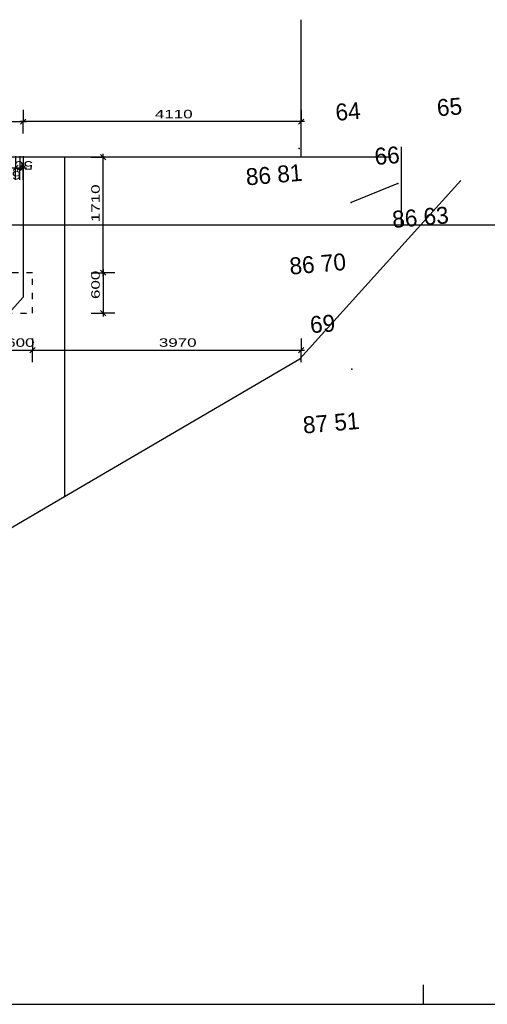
# Model space of a CAD drawing. Extents: x -196363 to 396902, y -489949 to -260582.
# Tile 294 of 311: x 307872 to 314783, y -350682 to -336114. Entities that reach past the tile are written whole.
import ezdxf

# ---------------------------------------------------------------- set-up
doc = ezdxf.new("R2010")
doc.units = 0
doc.header["$MEASUREMENT"] = 0
doc.linetypes.add('DASHED1', pattern=[1, 0.3, -0.4, 0.3])
for name, color, linetype in [('koty', 1, 'Continuous'), ('legenda', 1, 'Continuous'), ('navrh', 2, 'Continuous')]:
    doc.layers.add(name, color=color, linetype=linetype)
doc.styles.add('SPIRITTXTSTYLE1', font='ROMAN')
doc.linetypes.add('642', pattern='A,0,-1,[96,dur+dsp vaclavov.shx,S=0.001748,R=0,X=-1,Y=0],0', length=1)
doc.linetypes.add('CERCH2', pattern='A,0,-1,[17,dur+dsp vaclavov.shx,S=0.003401,R=0,X=-1,Y=0],0', length=1)
doc.linetypes.add('KAN-LIT', pattern='A,0,-1,[39,dur+dsp vaclavov.shx,S=0.001166,R=0,X=-1,Y=0],0', length=1)
doc.dimstyles.new('SPIRITSTYLE26', dxfattribs={"dimtxt": 125, "dimasz": 12.7, "dimexe": 175, "dimexo": -175, "dimgap": 50, "dimtad": 1, "dimdec": 3, "dimzin": 0, "dimdsep": 46, "dimlunit": 7, "dimtxsty": 'SPIRITTXTSTYLE1', "dimblk1": '_TICKMARKS26', "dimblk2": '_TICKMARKS26', "dimsah": 1, "dimcen": 0.09, "dimdle": 50, "dimclrd": 1, "dimclre": 1, "dimclrt": 1, "dimadec": 0, "dimazin": 0, "dimtfac": 1, "dimtdec": 4, "dimtofl": 0, "dimtmove": 1, "dimatfit": 0, "dimfxl": 0, "dimtolj": 1, "dimtzin": 0, "dimarcsym": 0})
doc.dimstyles.new('SPIRITSTYLE802', dxfattribs={"dimtxt": 125, "dimasz": 12.7, "dimexe": 175, "dimexo": 1467.591187, "dimgap": 50, "dimtad": 1, "dimdec": 3, "dimzin": 0, "dimdsep": 46, "dimlunit": 7, "dimtxsty": 'SPIRITTXTSTYLE1', "dimblk1": '_TICKMARKS802', "dimblk2": '_TICKMARKS802', "dimsah": 1, "dimcen": 0.09, "dimdle": 50, "dimclrd": 1, "dimclre": 1, "dimclrt": 1, "dimadec": 0, "dimazin": 0, "dimtfac": 1, "dimtdec": 4, "dimtofl": 0, "dimtmove": 1, "dimatfit": 0, "dimfxl": 0, "dimtolj": 1, "dimtzin": 0, "dimarcsym": 0})
doc.dimstyles.new('SPIRITSTYLE803', dxfattribs={"dimtxt": 125, "dimasz": 12.7, "dimexe": 175, "dimexo": 867.590637, "dimgap": 50, "dimtad": 1, "dimdec": 3, "dimzin": 0, "dimdsep": 46, "dimlunit": 7, "dimtxsty": 'SPIRITTXTSTYLE1', "dimblk1": '_TICKMARKS803', "dimblk2": '_TICKMARKS803', "dimsah": 1, "dimcen": 0.09, "dimdle": 50, "dimclrd": 1, "dimclre": 1, "dimclrt": 1, "dimadec": 0, "dimazin": 0, "dimtfac": 1, "dimtdec": 4, "dimtofl": 0, "dimtmove": 1, "dimatfit": 0, "dimfxl": 0, "dimtolj": 1, "dimtzin": 0, "dimarcsym": 0})
doc.dimstyles.new('SPIRITSTYLE805', dxfattribs={"dimtxt": 125, "dimasz": 12.7, "dimexe": 175, "dimexo": 971.59668, "dimgap": 50, "dimtad": 1, "dimdec": 3, "dimzin": 0, "dimdsep": 46, "dimlunit": 7, "dimtxsty": 'SPIRITTXTSTYLE1', "dimblk1": '_TICKMARKS805', "dimblk2": '_TICKMARKS805', "dimsah": 1, "dimcen": 0.09, "dimdle": 50, "dimclrd": 1, "dimclre": 1, "dimclrt": 1, "dimadec": 0, "dimazin": 0, "dimtfac": 1, "dimtdec": 4, "dimtofl": 0, "dimtmove": 1, "dimatfit": 0, "dimfxl": 0, "dimtolj": 1, "dimtzin": 0, "dimarcsym": 0})
doc.dimstyles.new('SPIRITSTYLE806', dxfattribs={"dimtxt": 125, "dimasz": 12.7, "dimexe": 175, "dimexo": 2681.631836, "dimgap": 50, "dimtad": 1, "dimdec": 3, "dimzin": 0, "dimdsep": 46, "dimlunit": 7, "dimtxsty": 'SPIRITTXTSTYLE1', "dimblk1": '_TICKMARKS806', "dimblk2": '_TICKMARKS806', "dimsah": 1, "dimcen": 0.09, "dimdle": 50, "dimclrd": 1, "dimclre": 1, "dimclrt": 1, "dimadec": 0, "dimazin": 0, "dimtfac": 1, "dimtdec": 4, "dimtofl": 0, "dimtmove": 1, "dimatfit": 0, "dimfxl": 0, "dimtolj": 1, "dimtzin": 0, "dimarcsym": 0})
doc.dimstyles.new('SPIRITSTYLE819', dxfattribs={"dimtxt": 125, "dimasz": 12.7, "dimexe": 175, "dimexo": 349.172638, "dimgap": 50, "dimtad": 1, "dimdec": 3, "dimzin": 0, "dimdsep": 46, "dimlunit": 7, "dimtxsty": 'SPIRITTXTSTYLE1', "dimblk1": '_TICKMARKS819', "dimblk2": '_TICKMARKS819', "dimsah": 1, "dimcen": 0.09, "dimdle": 50, "dimclrd": 1, "dimclre": 1, "dimclrt": 1, "dimadec": 0, "dimazin": 0, "dimtfac": 1, "dimtdec": 4, "dimtofl": 0, "dimtmove": 1, "dimatfit": 0, "dimfxl": 0, "dimtolj": 1, "dimtzin": 0, "dimarcsym": 0})

# ---------------------------------------------------------------- blocks, each defined once
blk = doc.blocks.new('_TICKMARKS802')
at = {"color": 1, "linetype": 'Continuous'}
blk.add_line((-3, -3), (3, 3), dxfattribs=at)
blk = doc.blocks.new('*D1916')
at = {"color": 1, "linetype": 'Continuous', "ltscale": 300}
for p, q in [((309104.71875, -339907.03125, 10), (309104.71875, -338096.96875, 10)), ((308929.71875, -338146.96875, 10), (309104.71875, -338146.96875, 10)), ((309279.71875, -338146.96875, 10), (309104.71875, -338146.96875, 10)), ((308929.71875, -339857, 10), (309104.71875, -339857, 10)), ((309279.71875, -339857, 10), (309104.71875, -339857, 10))]:
    blk.add_line(p, q, dxfattribs=at)
at = {"color": 1, "linetype": 'Continuous', "ltscale": 300, "xscale": 12.69999980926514, "yscale": 12.69999980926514, "zscale": 12.69999980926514}
for p, rotation in [((309104.71875, -338146.96875, 10), 90.00000250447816), ((309104.71875, -339857, 10), 270.0000006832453)]:
    blk.add_blockref('_TICKMARKS802', p, dxfattribs=dict(at, rotation=rotation))
at = {"color": 1, "linetype": 'Continuous', "ltscale": 300, "style": 'SPIRITTXTSTYLE1', "width": 1.5}
blk.add_text('1710', height=125, rotation=-270.000000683, dxfattribs=at).set_placement((309054.75, -339109.125, 10))
blk = doc.blocks.new('_TICKMARKS803')
at = {"color": 1, "linetype": 'Continuous'}
blk.add_line((-3, -3), (3, 3), dxfattribs=at)
blk = doc.blocks.new('*D1917')
at = {"color": 1, "linetype": 'Continuous', "ltscale": 300}
for p, q in [((308929.71875, -339857, 10), (309104.71875, -339857, 10)), ((309104.71875, -339807, 10), (309104.71875, -340507.03125, 10)), ((309279.71875, -339857, 10), (309104.71875, -339857, 10)), ((308929.71875, -340457, 10), (309104.71875, -340457, 10)), ((309279.71875, -340457, 10), (309104.71875, -340457, 10))]:
    blk.add_line(p, q, dxfattribs=at)
at = {"color": 1, "linetype": 'Continuous', "ltscale": 300, "xscale": 12.69999980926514, "yscale": 12.69999980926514, "zscale": 12.69999980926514}
for p, rotation in [((309104.71875, -339857, 10), 90.00000250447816), ((309104.71875, -340457, 10), -90.00000250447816)]:
    blk.add_blockref('_TICKMARKS803', p, dxfattribs=dict(at, rotation=rotation))
at = {"color": 1, "linetype": 'Continuous', "ltscale": 300, "style": 'SPIRITTXTSTYLE1', "width": 1.5}
blk.add_text('600', height=125, rotation=90.000009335, dxfattribs=at).set_placement((309054.75, -340246.3125, 10))
blk = doc.blocks.new('_TICKMARKS805')
at = {"color": 1, "linetype": 'Continuous'}
blk.add_line((-3, -3), (3, 3), dxfattribs=at)
blk = doc.blocks.new('*D1920')
at = {"color": 1, "linetype": 'Continuous', "ltscale": 300}
for p, q in [((307462.125, -340828.59375, 10), (307462.125, -341003.59375, 10)), ((308062.125, -340828.59375, 10), (308062.125, -341003.59375, 10)), ((307412.125, -341003.59375, 10), (308112.15625, -341003.59375, 10)), ((307462.125, -341178.59375, 10), (307462.125, -341003.59375, 10)), ((308062.125, -341178.59375, 10), (308062.125, -341003.59375, 10))]:
    blk.add_line(p, q, dxfattribs=at)
at = {"color": 1, "linetype": 'Continuous', "ltscale": 300, "xscale": 12.69999980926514, "yscale": 12.69999980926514, "zscale": 12.69999980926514, "rotation": 180.0000050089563}
blk.add_blockref('_TICKMARKS805', (307462.125, -341003.59375, 10), dxfattribs=at)
at = {"color": 1, "linetype": 'Continuous', "ltscale": 300, "xscale": 12.69999980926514, "yscale": 12.69999980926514, "zscale": 12.69999980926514}
blk.add_blockref('_TICKMARKS805', (308062.125, -341003.59375, 10), dxfattribs=at)
at = {"color": 1, "linetype": 'Continuous', "ltscale": 300, "style": 'SPIRITTXTSTYLE1', "width": 1.5}
blk.add_text('600', height=125, rotation=0.00001366, dxfattribs=at).set_placement((307672.84375, -340953.59375, 10))
blk = doc.blocks.new('_TICKMARKS806')
at = {"color": 1, "linetype": 'Continuous'}
blk.add_line((-3, -3), (3, 3), dxfattribs=at)
blk = doc.blocks.new('*D1921')
at = {"color": 1, "linetype": 'Continuous', "ltscale": 300}
for p, q in [((308062.1875, -340828.59375, 10), (308062.1875, -341003.59375, 10)), ((312032.15625, -340828.59375, 10), (312032.15625, -341003.59375, 10)), ((308012.1875, -341003.59375, 10), (312082.15625, -341003.59375, 10)), ((308062.1875, -341178.59375, 10), (308062.1875, -341003.59375, 10)), ((312032.15625, -341178.59375, 10), (312032.15625, -341003.59375, 10))]:
    blk.add_line(p, q, dxfattribs=at)
at = {"color": 1, "linetype": 'Continuous', "ltscale": 300, "xscale": 12.69999980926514, "yscale": 12.69999980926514, "zscale": 12.69999980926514, "rotation": 180.0000050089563}
blk.add_blockref('_TICKMARKS806', (308062.1875, -341003.59375, 10), dxfattribs=at)
at = {"color": 1, "linetype": 'Continuous', "ltscale": 300, "xscale": 12.69999980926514, "yscale": 12.69999980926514, "zscale": 12.69999980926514}
blk.add_blockref('_TICKMARKS806', (312032.15625, -341003.59375, 10), dxfattribs=at)
at = {"color": 1, "linetype": 'Continuous', "ltscale": 300, "style": 'SPIRITTXTSTYLE1', "width": 1.5}
blk.add_text('3970', height=125, rotation=0.00001366, dxfattribs=at).set_placement((309928.125, -340953.59375, 10))
blk = doc.blocks.new('_TICKMARKS819')
at = {"color": 1, "linetype": 'Continuous'}
blk.add_line((-3, -3), (3, 3), dxfattribs=at)
blk = doc.blocks.new('*D1936')
at = {"color": 1, "linetype": 'Continuous', "ltscale": 300}
for p, q in [((307922.1875, -337447.78125), (307922.1875, -337622.78125)), ((312032.15625, -337447.78125), (312032.15625, -337622.78125)), ((312082.15625, -337622.78125), (307872.1875, -337622.78125)), ((307922.1875, -337797.78125), (307922.1875, -337622.78125)), ((312032.15625, -337797.78125), (312032.15625, -337622.78125))]:
    blk.add_line(p, q, dxfattribs=at)
at = {"color": 1, "linetype": 'Continuous', "ltscale": 300, "xscale": 12.69999980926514, "yscale": 12.69999980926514, "zscale": 12.69999980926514}
for p, rotation in [((307922.1875, -337622.78125), 180.0000050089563), ((312032.15625, -337622.78125), 360.0000100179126)]:
    blk.add_blockref('_TICKMARKS819', p, dxfattribs=dict(at, rotation=rotation))
at = {"color": 1, "linetype": 'Continuous', "ltscale": 300, "style": 'SPIRITTXTSTYLE1', "width": 1.5}
blk.add_text('4110', height=125, rotation=0.000027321, dxfattribs=at).set_placement((309870.03125, -337572.8125))
blk = doc.blocks.new('*D1937')
at = {"color": 1, "linetype": 'Continuous', "ltscale": 300}
for p, q in [((306102.15625, -337447.78125), (306102.15625, -337622.78125)), ((307922.1875, -337447.78125), (307922.1875, -337622.78125)), ((306052.15625, -337622.78125), (307972.1875, -337622.78125)), ((306102.15625, -337797.78125), (306102.15625, -337622.78125)), ((307922.1875, -337797.78125), (307922.1875, -337622.78125))]:
    blk.add_line(p, q, dxfattribs=at)
at = {"color": 1, "linetype": 'Continuous', "ltscale": 300, "xscale": 12.69999980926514, "yscale": 12.69999980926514, "zscale": 12.69999980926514, "rotation": 180.0000050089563}
blk.add_blockref('_TICKMARKS819', (306102.15625, -337622.78125), dxfattribs=at)
at = {"color": 1, "linetype": 'Continuous', "ltscale": 300, "xscale": 12.69999980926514, "yscale": 12.69999980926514, "zscale": 12.69999980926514}
blk.add_blockref('_TICKMARKS819', (307922.1875, -337622.78125), dxfattribs=at)
at = {"color": 1, "linetype": 'Continuous', "ltscale": 300, "style": 'SPIRITTXTSTYLE1', "width": 1.5}
blk.add_text('1820', height=125, rotation=0.00001366, dxfattribs=at).set_placement((306899.0625, -337572.8125))
blk = doc.blocks.new('_TICKMARKS26')
at = {"color": 1, "linetype": 'Continuous'}
blk.add_line((-3, -3), (3, 3), dxfattribs=at)
blk = doc.blocks.new('*D1951')
at = {"color": 1, "linetype": 'Continuous', "ltscale": 300}
for p, q in [((307812.125, -338131.0625), (307812.125, -338306.0625)), ((307872.125, -338131.0625), (307872.125, -338306.0625)), ((307762.125, -338306.0625), (307922.15625, -338306.0625)), ((307812.125, -338481.03125), (307812.125, -338306.0625)), ((307872.125, -338481.03125), (307872.125, -338306.0625))]:
    blk.add_line(p, q, dxfattribs=at)
at = {"color": 1, "linetype": 'Continuous', "ltscale": 300, "xscale": 12.69999980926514, "yscale": 12.69999980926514, "zscale": 12.69999980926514, "rotation": 180.0000050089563}
blk.add_blockref('_TICKMARKS26', (307812.125, -338306.0625), dxfattribs=at)
at = {"color": 1, "linetype": 'Continuous', "ltscale": 300, "xscale": 12.69999980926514, "yscale": 12.69999980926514, "zscale": 12.69999980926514}
blk.add_blockref('_TICKMARKS26', (307872.125, -338306.0625), dxfattribs=at)
at = {"color": 1, "linetype": 'Continuous', "ltscale": 300, "style": 'SPIRITTXTSTYLE1', "width": 1.5}
blk.add_text('60', height=125, rotation=180.000018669, dxfattribs=at).set_placement((307894.5625, -338352.34375))
blk = doc.blocks.new('*D1952')
at = {"color": 1, "linetype": 'Continuous', "ltscale": 300}
for p, q in [((307872.125, -338131.0625), (307872.125, -338306.0625)), ((307922.15625, -338131.0625), (307922.15625, -338306.0625)), ((307822.125, -338306.0625), (307972.15625, -338306.0625)), ((307872.125, -338481.03125), (307872.125, -338306.0625)), ((307922.15625, -338481.03125), (307922.15625, -338306.0625))]:
    blk.add_line(p, q, dxfattribs=at)
at = {"color": 1, "linetype": 'Continuous', "ltscale": 300, "xscale": 12.69999980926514, "yscale": 12.69999980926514, "zscale": 12.69999980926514, "rotation": 180.0000050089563}
blk.add_blockref('_TICKMARKS26', (307872.125, -338306.0625), dxfattribs=at)
at = {"color": 1, "linetype": 'Continuous', "ltscale": 300, "xscale": 12.69999980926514, "yscale": 12.69999980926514, "zscale": 12.69999980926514}
blk.add_blockref('_TICKMARKS26', (307922.15625, -338306.0625), dxfattribs=at)
at = {"color": 1, "linetype": 'Continuous', "ltscale": 300, "style": 'SPIRITTXTSTYLE1', "width": 1.5}
blk.add_text('50', height=125, rotation=180.000018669, dxfattribs=at).set_placement((308069.21875, -338207.53125))

msp = doc.modelspace()

# ---------------------------------------------------------------- linework, layer by layer
at = {"layer": 'legenda', "color": 1, "linetype": 'Continuous', "ltscale": 300}
for p, q in [((313841.375, -350681.59375, 4347.59961), (313841.375, -350393.8125, 4347.59961)), ((294341.375, -350681.625, 4347.59961), (324341.375, -350681.625, 4347.59961))]:
    msp.add_line(p, q, dxfattribs=at)
at = {"layer": 'navrh', "color": 2, "linetype": 'Continuous', "ltscale": 300}
for p, q in [((312032.09375, -338146.96875, 900), (312032.09375, -336114.0625, 900)), ((312032.09375, -338146.96875, 900), (301182.125, -338146.96875, 900)), ((307922.15625, -338146.96875, 2623.80005), (307922.15625, -340218.40625, 2623.80005)), ((302979.28125, -345713.4375, 2623.80005), (307922.15625, -340218.40625, 2623.80005))]:
    msp.add_line(p, q, dxfattribs=at)
at = {"layer": 'navrh', "color": 12, "linetype": 'KAN-LIT', "ltscale": 2250}
msp.add_line((313512.09375, -337996.96875), (313512.125, -339146.9375), dxfattribs=at)
at = {"layer": 'navrh', "color": 5, "linetype": '642', "ltscale": 1500}
for p in [(308532.125, -338146.96875, 900), (303244.34375, -346262.25, 900)]:
    msp.add_line(p, (308532.125, -343168.84375, 900), dxfattribs=at)
at = {"layer": 'navrh', "color": 2, "linetype": 'CERCH2', "ltscale": 300}
msp.add_line((313362.125, -338146.9375, 900), (312032.09375, -338146.96875, 900), dxfattribs=at)
at = {"layer": 'navrh', "color": 15, "linetype": '642', "ltscale": 3500}
msp.add_line((312014.28125, -341131.78125, 900), (314389.5625, -338493.4375, 900), dxfattribs=at)
at = {"layer": 'navrh', "color": 1, "linetype": 'Continuous', "ltscale": 1000}
msp.add_line((313460.71875, -338537.625, -899100), (312771.84375, -338817, -899100), dxfattribs=at)
at = {"layer": 'navrh', "color": 12, "linetype": 'KAN-LIT', "ltscale": 1500}
msp.add_line((300282.09375, -339146.96875), (315032.09375, -339146.9375), dxfattribs=at)
at = {"layer": 'navrh', "color": 2, "linetype": 'DASHED1', "ltscale": 300}
for p, q in [((308062.125, -339857, 900), (307462.125, -339857, 900)), ((308062.125, -340457, 900), (308062.125, -339857, 900)), ((307462.125, -340457, 900), (308062.125, -340457, 900))]:
    msp.add_line(p, q, dxfattribs=at)
at = {"layer": 'navrh', "color": 15, "linetype": '642', "ltscale": 1500}
msp.add_line((308532.125, -343168.84375, 900), (312014.28125, -341131.78125, 900), dxfattribs=at)
at = {"layer": 'navrh', "color": 1, "linetype": 'Continuous', "ltscale": 1000}
for p in [(312001.65625, -338019.21875, -312289.9375), (313460.6875, -338537.59375, -312469.96875), (312771.84375, -338816.96875, -312399.96875), (312780.59375, -341285.03125, -311589.96875)]:
    msp.add_point(p, dxfattribs=at)

# ---------------------------------------------------------------- texts
at = {"layer": 'navrh', "color": 7, "linetype": 'Continuous', "ltscale": 1000, "style": 'SPIRITTXTSTYLE1'}
for s, p in [('64', (312548.90625, -337611.4375, -899100)), ('66', (313126.375, -338264.9375, -899100)), ('86 81', (311225.0625, -338566.71875, -899100)), ('86 63', (313387.84375, -339196.09375, -899100)), ('86 70', (311869.5625, -339886.65625, -899100)), ('69', (312173.5, -340754.28125, -899100)), ('87 51', (312068.40625, -342238.5625, -899100))]:
    msp.add_text(s, height=250, rotation=4.851401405, dxfattribs=at).set_placement(p)
at = {"layer": 'navrh', "color": 1, "linetype": 'Continuous', "ltscale": 1000, "style": 'SPIRITTXTSTYLE1'}
msp.add_text('65', height=250, rotation=4.851401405, dxfattribs=at).set_placement((314048.53125, -337544.4375, -899100))

# ---------------------------------------------------------------- dimensions: what is measured, and where the dimension line sits
at = {"layer": 'koty', "color": 1, "linetype": 'Continuous', "ltscale": 300}
for base, p1, p2, angle, dimstyle, picture, middle in [((306102.15625, -337622.78125), (306102.15625, -337098.59375), (307922.1875, -337098.59375), 0.00001366, 'SPIRITSTYLE819', '*D1937', (307172.90625, -337572.8125)), ((312032.15625, -337622.78125), (312032.15625, -337098.59375), (307922.1875, -337098.59375), 0.00001366, 'SPIRITSTYLE819', '*D1936', (309637.875, -337572.8125)), ((309104.71875, -339857, 10), (307462.125, -339857, 10), (307462.125, -338146.96875, 10), 89.999999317, 'SPIRITSTYLE802', '*D1916', (308774.96875, -339109.125)), ((307812.125, -338306.0625), (307812.125, -338306.0625), (307872.125, -338306.0625), 180.000008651, 'SPIRITSTYLE26', '*D1951', (307775.53125, -338352.34375)), ((307872.125, -338306.0625), (307872.125, -338306.0625), (307922.15625, -338306.0625), 180.000008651, 'SPIRITSTYLE26', '*D1952', (307956.125, -338207.53125)), ((309104.71875, -339857, 10), (308062.125, -339857, 10), (308062.125, -340457, 10), 89.999999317, 'SPIRITSTYLE803', '*D1917', (309233.3125, -340246.3125)), ((307462.125, -341003.59375, 10), (307462.125, -342150.1875, 10), (308062.125, -342150.1875, 10), 0.00001366, 'SPIRITSTYLE805', '*D1920', (307851.4375, -340953.59375)), ((308062.1875, -341003.59375, 10), (308062.1875, -343860.21875, 10), (312032.15625, -341550.1875, 10), 0.00001366, 'SPIRITSTYLE806', '*D1921', (310231.6875, -340953.59375))]:
    dim = msp.add_linear_dim(base=base, p1=p1, p2=p2, angle=angle, dimstyle=dimstyle, dxfattribs=at)
    dim.commit()
    dim.dimension.update_dxf_attribs({"geometry": picture, "text_midpoint": middle, "dimtype": 160})

doc.saveas('drawing.dxf')
